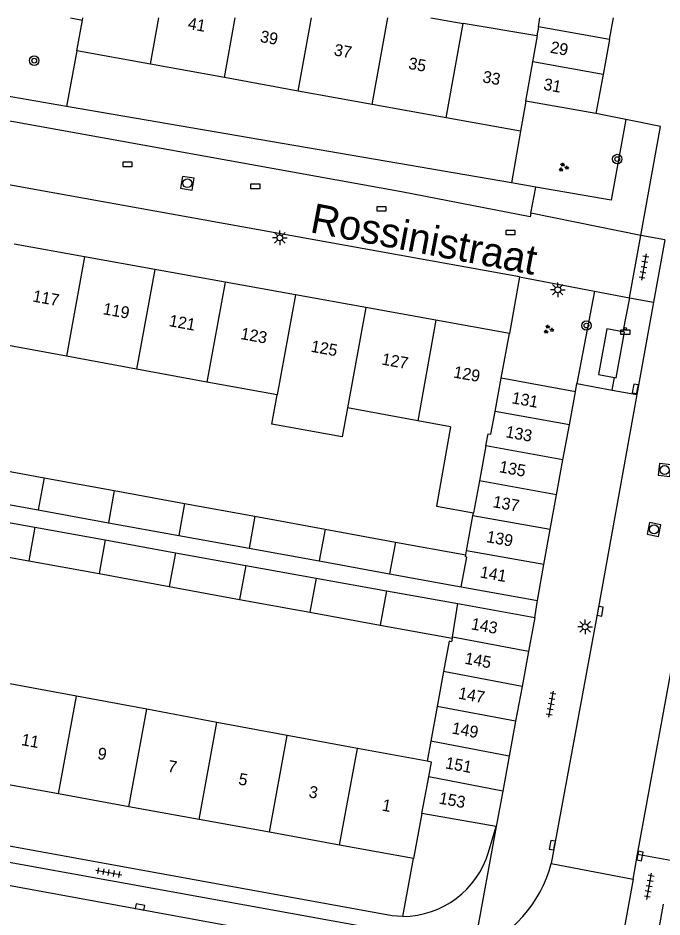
# Model space of a CAD drawing. Extents: x 132999 to 136000, y 398499 to 400501.
# Drawn here: x 133551.6 to 133606, y 400424.1 to 400500 of the extents above; entities that cross this region are included whole.
import ezdxf

# ---------------------------------------------------------------- set-up
doc = ezdxf.new("R2010")
doc.units = 0
for name, color, linetype in [('gg-afsc-erfafscheiding', 7, 'Continuous'), ('gg-anno-huisnummerreeks BGT', 7, 'Continuous'), ('gg-anno-openbare ruimte label', 7, 'Continuous'), ('gg-bbg-abri', 7, 'Continuous'), ('gg-bbg-bijgebouw', 7, 'Continuous'), ('gg-bbg-gedigitaliseerde bebouwing', 7, 'Continuous'), ('gg-bbg-gedigitaliseerde bijgebouw', 7, 'Continuous'), ('gg-bbg-hoofdgebouw', 7, 'Continuous'), ('gg-bbg-tussenscheiding', 7, 'Continuous'), ('gg-knt-verharding', 7, 'Continuous'), ('gg-knt-verharding nz', 7, 'Continuous'), ('gt-grn-groengrens', 7, 'Continuous'), ('gt-grn-vlakafsluiter', 7, 'Continuous'), ('gt-grn-weggrens', 7, 'Continuous'), ('gt-symb-afvalbak', 7, 'Continuous'), ('gt-symb-boom', 7, 'Continuous'), ('gt-symb-groenvak', 7, 'Continuous'), ('gt-symb-kolk', 7, 'Continuous'), ('gt-symb-kolk center center', 7, 'Continuous'), ('gt-symb-lichtmast', 7, 'Continuous'), ('gt-symb-rioolschacht', 7, 'Continuous'), ('gt-symb-tegel verharding', 7, 'Continuous')]:
    doc.layers.add(name, color=color, linetype=linetype)

# ---------------------------------------------------------------- blocks, each defined once
blk = doc.blocks.new('gt0-TEG1')
at = {"layer": 'gt-symb-tegel verharding'}
for p, q in [((-1.125, 0), (1.125, 0)), ((-0.9, -0.25), (-0.9, 0.25)), ((-0.45, -0.25), (-0.45, 0.25)), ((0, -0.25), (0, 0.25)), ((0.45, -0.25), (0.45, 0.25)), ((0.9, -0.25), (0.9, 0.25))]:
    blk.add_line(p, q, dxfattribs=at)
blk = doc.blocks.new('gt0-KOLK')
at = {"layer": 'gt-symb-kolk'}
blk.add_lwpolyline([(0, 0), (0.375, 0), (0.375, 0.4), (-0.375, 0.4), (-0.375, 0), (0, 0)], dxfattribs=at)
blk = doc.blocks.new('gt0-LMAST')
at = {"layer": 'gt-symb-lichtmast'}
for p, q in [((-0.182, 0.173), (-0.447, 0.438)), ((-0.005, 0.246), (-0.005, 0.621)), ((0.172, 0.173), (0.437, 0.438)), ((-0.255, -0.004), (-0.63, -0.004)), ((-0.182, -0.181), (-0.447, -0.446)), ((-0.005, -0.254), (-0.005, -0.629)), ((0.437, -0.446), (0.172, -0.181)), ((0.245, -0.004), (0.62, -0.004))]:
    blk.add_line(p, q, dxfattribs=at)
blk.add_circle((-0.005, -0.004), 0.25, dxfattribs=at)
blk = doc.blocks.new('gt0-RS')
at = {"layer": 'gt-symb-rioolschacht'}
blk.add_lwpolyline([(-0.5, -0.5), (0.5, -0.5), (0.5, 0.5), (-0.5, 0.5)], close=True, dxfattribs=at)
blk.add_circle((0, 0), 0.375, dxfattribs=at)
blk = doc.blocks.new('gt0-KOLKCC')
at = {"layer": 'gt-symb-kolk center center'}
blk.add_lwpolyline([(-0.375, 0.2), (0.375, 0.2), (0.375, -0.2), (-0.375, -0.2)], close=True, dxfattribs=at)
blk = doc.blocks.new('gt0-GRVAK')
at = {"layer": 'gt-symb-groenvak'}
for p, q in [((-0.11, 0.189), (-0.228, 0.24)), ((-0.182, 0.153), (0.088, 0.153)), ((-0.091, 0.211), (-0.156, 0.322)), ((-0.047, 0.214), (-0.047, 0.393)), ((-0.004, 0.211), (0.061, 0.322)), ((0.015, 0.189), (0.133, 0.24)), ((0.262, -0.052), (0.197, 0.059)), ((0.305, -0.049), (0.305, 0.13)), ((0.349, -0.052), (0.414, 0.059)), ((-0.245, -0.228), (-0.363, -0.177)), ((-0.318, -0.264), (-0.047, -0.264)), ((-0.226, -0.206), (-0.291, -0.095)), ((-0.183, -0.203), (-0.183, -0.024)), ((-0.139, -0.206), (-0.074, -0.095)), ((-0.12, -0.228), (-0.002, -0.177)), ((0.243, -0.074), (0.125, -0.023)), ((0.17, -0.11), (0.441, -0.11)), ((0.368, -0.074), (0.486, -0.023))]:
    blk.add_line(p, q, dxfattribs=at)
blk = doc.blocks.new('gt0-BOOM')
at = {"layer": 'gt-symb-boom'}
for radius in [0.4, 0.2]:
    blk.add_circle((0, 0), radius, dxfattribs=at)
blk = doc.blocks.new('gt0-ABAK')
at = {"layer": 'gt-symb-afvalbak'}
blk.add_lwpolyline([(0.375, -0.5), (-0.375, -0.5), (-0.375, -0.1), (0.375, -0.1)], close=True, dxfattribs=at)
blk.add_circle((0, 0), 0.1, dxfattribs=at)

msp = doc.modelspace()

# ---------------------------------------------------------------- linework, layer by layer
at = {"layer": 'gg-afsc-erfafscheiding'}
for p, q in [((133556.54, 400497.22), (133555.67, 400492.525)), ((133584.096, 400424.113), (133584.99, 400429.01))]:
    msp.add_line(p, q, dxfattribs=at)
at = {"layer": 'gg-bbg-abri'}
for points in [[(133602.694, 400473.494), (133601.332, 400473.743), (133600.622, 400469.874), (133601.979, 400469.636)], [(133601.979, 400469.636), (133602.112, 400469.613), (133602.817, 400473.471), (133602.694, 400473.494)]]:
    msp.add_lwpolyline(points, dxfattribs=at)
at = {"layer": 'gg-bbg-bijgebouw'}
for p, q in [((133556.003, 400500), (133557.02, 400499.81)), ((133601.561, 400498.178), (133601.897, 400500)), ((133601.561, 400498.178), (133601.017, 400495.225)), ((133601.017, 400495.225), (133600.41, 400491.93)), ((133600.41, 400491.93), (133594.5, 400492.96)), ((133598.67, 400468.42), (133592.41, 400469.59)), ((133598.163, 400465.638), (133598.67, 400468.42)), ((133597.625, 400462.685), (133598.163, 400465.638)), ((133597.087, 400459.733), (133597.625, 400462.685)), ((133596.549, 400456.78), (133597.087, 400459.733)), ((133596.012, 400453.828), (133596.549, 400456.78)), ((133595.46, 400450.8), (133596.012, 400453.828)), ((133595.24, 400449.36), (133594.71, 400446.49)), ((133594.71, 400446.49), (133594.166, 400443.544)), ((133594.166, 400443.544), (133593.621, 400440.597)), ((133593.621, 400440.597), (133593.077, 400437.651)), ((133593.077, 400437.651), (133592.533, 400434.704)), ((133592.533, 400434.704), (133591.98, 400431.71)), ((133591.98, 400431.71), (133585.7, 400432.8))]:
    msp.add_line(p, q, dxfattribs=at)
at = {"layer": 'gg-bbg-gedigitaliseerde bebouwing'}
for p, q in [((133586.458, 400500), (133589.18, 400499.546)), ((133595.426, 400498.505), (133589.18, 400499.546)), ((133555.667, 400471.436), (133549.73, 400472.528)), ((133561.604, 400470.343), (133555.667, 400471.436)), ((133567.542, 400469.251), (133561.604, 400470.343)), ((133573.479, 400468.158), (133567.542, 400469.251)), ((133585.354, 400465.973), (133579.416, 400467.066)), ((133588.128, 400465.463), (133585.354, 400465.973)), ((133590.015, 400457.952), (133590.063, 400458.212)), ((133589.407, 400454.649), (133589.472, 400455)), ((133556.523, 400442.704), (133550.589, 400443.805)), ((133562.457, 400441.604), (133556.523, 400442.704)), ((133568.39, 400440.504), (133562.457, 400441.604)), ((133574.324, 400439.404), (133568.39, 400440.504)), ((133580.257, 400438.304), (133574.324, 400439.404)), ((133586.137, 400437.214), (133580.257, 400438.304))]:
    msp.add_line(p, q, dxfattribs=at)
for points in [[(133579.416, 400467.066), (133578.977, 400464.622), (133573.036, 400465.689), (133573.479, 400468.158)], [(133588.128, 400465.463), (133586.927, 400458.775), (133590.063, 400458.212)]]:
    msp.add_lwpolyline(points, dxfattribs=at)
at = {"layer": 'gg-bbg-gedigitaliseerde bijgebouw'}
for p, q in [((133595.551, 400499.259), (133595.675, 400500)), ((133595.551, 400499.259), (133595.426, 400498.505)), ((133547.843, 400462.252), (133553.78, 400461.166)), ((133553.78, 400461.166), (133559.717, 400460.08)), ((133559.717, 400460.08), (133565.655, 400458.994)), ((133547.341, 400459.522), (133553.28, 400458.446)), ((133565.655, 400458.994), (133571.593, 400457.908)), ((133547.071, 400458.05), (133553.01, 400456.978)), ((133553.28, 400458.446), (133559.219, 400457.369)), ((133571.593, 400457.908), (133577.53, 400456.822)), ((133589.472, 400455), (133590.015, 400457.952)), ((133559.219, 400457.369), (133565.159, 400456.293)), ((133553.01, 400456.978), (133558.95, 400455.907)), ((133565.159, 400456.293), (133571.097, 400455.216)), ((133577.53, 400456.822), (133583.468, 400455.735)), ((133558.95, 400455.907), (133564.891, 400454.835)), ((133583.468, 400455.735), (133589.407, 400454.649)), ((133546.554, 400455.238), (133552.491, 400454.152)), ((133564.891, 400454.835), (133570.83, 400453.764)), ((133571.097, 400455.216), (133577.037, 400454.139)), ((133552.491, 400454.152), (133558.428, 400453.066)), ((133577.037, 400454.139), (133582.976, 400453.063)), ((133570.83, 400453.764), (133576.77, 400452.692)), ((133558.428, 400453.066), (133564.365, 400451.979)), ((133576.77, 400452.692), (133582.71, 400451.62)), ((133582.976, 400453.063), (133589.033, 400451.965)), ((133564.365, 400451.979), (133570.302, 400450.893)), ((133589.033, 400451.965), (133595.46, 400450.8)), ((133582.71, 400451.62), (133588.749, 400450.531)), ((133570.302, 400450.893), (133576.239, 400449.807)), ((133588.749, 400450.531), (133595.24, 400449.36)), ((133576.239, 400449.807), (133582.176, 400448.721)), ((133582.176, 400448.721), (133588.267, 400447.607)), ((133587.543, 400444.8), (133586.997, 400441.854)), ((133586.997, 400441.854), (133586.451, 400438.908)), ((133586.451, 400438.908), (133586.137, 400437.214))]:
    msp.add_line(p, q, dxfattribs=at)
msp.add_lwpolyline([(133588.267, 400447.607), (133588.22, 400447.318), (133588.017, 400447.356), (133587.543, 400444.8)], dxfattribs=at)
at = {"layer": 'gg-bbg-hoofdgebouw'}
for p, q in [((133556.54, 400497.22), (133557.02, 400499.81)), ((133562.77, 400496.092), (133556.54, 400497.22)), ((133569.016, 400494.962), (133562.77, 400496.092)), ((133575.26, 400493.832), (133569.016, 400494.962)), ((133581.504, 400492.701), (133575.26, 400493.832)), ((133587.749, 400491.571), (133581.504, 400492.701)), ((133594.5, 400492.96), (133594.05, 400490.43)), ((133594.05, 400490.43), (133587.749, 400491.571)), ((133557.19, 400479.831), (133551.249, 400480.903)), ((133563.131, 400478.759), (133557.19, 400479.831)), ((133569.072, 400477.686), (133563.131, 400478.759)), ((133575.013, 400476.614), (133569.072, 400477.686)), ((133580.954, 400475.542), (133575.013, 400476.614)), ((133586.895, 400474.47), (133580.954, 400475.542)), ((133593.1, 400473.35), (133586.895, 400474.47)), ((133592.41, 400469.59), (133593.1, 400473.35)), ((133555.003, 400434.454), (133549.066, 400435.531)), ((133560.941, 400433.376), (133555.003, 400434.454)), ((133566.88, 400432.298), (133560.941, 400433.376)), ((133585.7, 400432.8), (133584.99, 400429.01)), ((133572.817, 400431.22), (133566.88, 400432.298)), ((133578.755, 400430.142), (133572.817, 400431.22)), ((133584.99, 400429.01), (133578.755, 400430.142))]:
    msp.add_line(p, q, dxfattribs=at)
at = {"layer": 'gg-bbg-tussenscheiding'}
for p, q in [((133557.02, 400499.81), (133557.055, 400500)), ((133562.77, 400496.092), (133563.472, 400500)), ((133569.016, 400494.962), (133569.92, 400500)), ((133575.26, 400493.832), (133576.367, 400500)), ((133581.504, 400492.701), (133582.814, 400500)), ((133587.749, 400491.571), (133589.18, 400499.546)), ((133601.561, 400498.178), (133595.551, 400499.259)), ((133594.5, 400492.96), (133595.092, 400496.288)), ((133601.017, 400495.225), (133595.092, 400496.288)), ((133557.19, 400479.831), (133555.667, 400471.436)), ((133563.131, 400478.759), (133561.604, 400470.343)), ((133569.072, 400477.686), (133567.542, 400469.251)), ((133575.013, 400476.614), (133573.479, 400468.158)), ((133580.954, 400475.542), (133579.416, 400467.066)), ((133586.895, 400474.47), (133585.354, 400465.973)), ((133591.891, 400466.763), (133592.41, 400469.59)), ((133598.163, 400465.638), (133591.891, 400466.763)), ((133591.102, 400463.855), (133590.559, 400460.903)), ((133597.625, 400462.685), (133591.102, 400463.855)), ((133553.78, 400461.166), (133553.28, 400458.446)), ((133590.559, 400460.903), (133590.063, 400458.212)), ((133597.087, 400459.733), (133590.559, 400460.903)), ((133559.717, 400460.08), (133559.219, 400457.369)), ((133565.655, 400458.994), (133565.159, 400456.293)), ((133571.593, 400457.908), (133571.097, 400455.216)), ((133596.549, 400456.78), (133590.015, 400457.952)), ((133553.01, 400456.978), (133552.491, 400454.152)), ((133577.53, 400456.822), (133577.037, 400454.139)), ((133558.95, 400455.907), (133558.428, 400453.066)), ((133583.468, 400455.735), (133582.976, 400453.063)), ((133564.891, 400454.835), (133564.365, 400451.979)), ((133596.012, 400453.828), (133589.472, 400455)), ((133570.83, 400453.764), (133570.302, 400450.893)), ((133576.77, 400452.692), (133576.239, 400449.807)), ((133582.71, 400451.62), (133582.176, 400448.721)), ((133588.284, 400447.709), (133588.749, 400450.531)), ((133588.267, 400447.607), (133588.284, 400447.709)), ((133594.71, 400446.49), (133588.284, 400447.709)), ((133594.166, 400443.544), (133587.543, 400444.8)), ((133555.003, 400434.454), (133556.523, 400442.704)), ((133593.621, 400440.597), (133586.997, 400441.854)), ((133560.941, 400433.376), (133562.457, 400441.604)), ((133566.88, 400432.298), (133568.39, 400440.504)), ((133572.817, 400431.22), (133574.324, 400439.404)), ((133593.077, 400437.651), (133586.451, 400438.908)), ((133578.755, 400430.142), (133580.257, 400438.304)), ((133585.7, 400432.8), (133586.279, 400435.89)), ((133592.533, 400434.704), (133586.279, 400435.89))]:
    msp.add_line(p, q, dxfattribs=at)
for points in [[(133595.092, 400496.288), (133595.485, 400498.495), (133595.426, 400498.505)], [(133591.102, 400463.855), (133591.291, 400464.881), (133591.538, 400464.836), (133591.891, 400466.763)], [(133589.033, 400451.965), (133589.488, 400454.469), (133589.378, 400454.489), (133589.407, 400454.649)], [(133586.279, 400435.89), (133586.514, 400437.144), (133586.137, 400437.214)]]:
    msp.add_lwpolyline(points, dxfattribs=at)
at = {"layer": 'gg-knt-verharding'}
for p, q in [((133555.67, 400492.525), (133549.82, 400493.53)), ((133593.273, 400486.063), (133555.67, 400492.525)), ((133602.944, 400491.423), (133600.41, 400491.93)), ((133593.951, 400478.131), (133548.521, 400486.326)), ((133595.33, 400485.71), (133593.273, 400486.063)), ((133594.9, 400483.5), (133595.33, 400485.71)), ((133604.2, 400481.632), (133594.9, 400483.5)), ((133606.229, 400481.263), (133605.272, 400476.003)), ((133593.951, 400478.131), (133600.282, 400476.93)), ((133600.282, 400476.93), (133603.237, 400476.37)), ((133603.237, 400476.37), (133602.694, 400473.494)), ((133605.272, 400476.003), (133603.861, 400468.183)), ((133601.79, 400468.557), (133601.979, 400469.636)), ((133598.67, 400468.42), (133598.8, 400469.117)), ((133598.8, 400469.117), (133601.79, 400468.557)), ((133603.932, 400429.363), (133607.182, 400447.171)), ((133591.333, 400429.538), (133591.98, 400431.71)), ((133603.549, 400427.267), (133603.932, 400429.363)), ((133596.636, 400428.583), (133603.549, 400427.267)), ((133603.549, 400427.267), (133599.429, 400404.297)), ((133606.083, 400425.161), (133602.684, 400406.276))]:
    msp.add_line(p, q, dxfattribs=at)
for points in [[(133604.2, 400481.632), (133605.876, 400490.837), (133602.944, 400491.423)], [(133603.861, 400468.183), (133600.567, 400449.923), (133596.636, 400428.583)], [(133584.096, 400424.113), (133583.2, 400424.15), (133528.973, 400434.015)], [(133582.081, 400423.01), (133540.557, 400430.513), (133539.212, 400428.827)]]:
    msp.add_lwpolyline(points, dxfattribs=at)
for centre, radius, start, end in [((133584.054, 400431.709), 7.596, 270.31782, 343.3941), ((133586.02, 400431.387), 10.98, 291.58301, 345.20275)]:
    msp.add_arc(centre, radius, start, end, dxfattribs=at)
at = {"layer": 'gg-knt-verharding nz'}
for p, q in [((133603.237, 400476.37), (133605.272, 400476.003)), ((133601.79, 400468.557), (133603.861, 400468.183)), ((133603.932, 400429.363), (133606.722, 400428.854)), ((133582.495, 400420.93), (133539.212, 400428.827))]:
    msp.add_line(p, q, dxfattribs=at)
msp.add_lwpolyline([(133594.9, 400483.5), (133594.84, 400483.193), (133583.972, 400485.308), (133549.459, 400491.529)], dxfattribs=at)
at = {"layer": 'gt-grn-groengrens'}
msp.add_line((133600.282, 400476.93), (133598.8, 400469.117), dxfattribs=at)
msp.add_lwpolyline([(133602.944, 400491.423), (133601.693, 400484.618), (133595.33, 400485.71)], dxfattribs=at)
at = {"layer": 'gt-grn-vlakafsluiter'}
for p, q in [((133594.05, 400490.43), (133593.273, 400486.063)), ((133593.951, 400478.131), (133593.1, 400473.35))]:
    msp.add_line(p, q, dxfattribs=at)
at = {"layer": 'gt-grn-weggrens'}
for p, q in [((133603.237, 400476.37), (133604.2, 400481.632)), ((133606.229, 400481.263), (133604.2, 400481.632)), ((133595.24, 400449.36), (133595.46, 400450.8)), ((133591.98, 400431.71), (133590.059, 400421.177))]:
    msp.add_line(p, q, dxfattribs=at)

# ---------------------------------------------------------------- block references
at = {"layer": 'gt-symb-afvalbak'}
msp.add_blockref('gt0-ABAK', (133602.886, 400473.753), dxfattribs=at)
at = {"layer": 'gt-symb-boom', "rotation": 80.33049474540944}
msp.add_blockref('gt0-BOOM', (133552.946, 400496.395), dxfattribs=at)
at = {"layer": 'gt-symb-boom'}
for p in [(133602.208, 400488.083), (133599.611, 400474.023)]:
    msp.add_blockref('gt0-BOOM', p, dxfattribs=at)
at = {"layer": 'gt-symb-groenvak'}
for p in [(133597.657, 400487.383), (133596.396, 400473.697)]:
    msp.add_blockref('gt0-GRVAK', p, dxfattribs=at)
at = {"layer": 'gt-symb-kolk'}
for p, rotation in [((133603.932, 400468.637), 79.69002960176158), ((133600.567, 400449.923), -100.19720557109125), ((133596.918, 400430.093), 79.56697526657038), ((133603.93, 400429.253), -100.83791044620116), ((133561.852, 400424.713), -10.253598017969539)]:
    msp.add_blockref('gt0-KOLK', p, dxfattribs=dict(at, rotation=rotation))
at = {"layer": 'gt-symb-kolk center center'}
for p in [(133560.832, 400487.636), (133571.639, 400485.782), (133582.292, 400483.882), (133593.188, 400481.875)]:
    msp.add_blockref('gt0-KOLKCC', p, dxfattribs=at)
at = {"layer": 'gt-symb-lichtmast'}
for p in [(133573.704, 400481.434), (133597.188, 400477.048), (133599.503, 400448.572)]:
    msp.add_blockref('gt0-LMAST', p, dxfattribs=at)
at = {"layer": 'gt-symb-rioolschacht'}
for p, rotation in [((133565.892, 400486.044), -9.26452398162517), ((133606.219, 400461.814), -6.428747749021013), ((133605.317, 400456.804), 168.70129979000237)]:
    msp.add_blockref('gt0-RS', p, dxfattribs=dict(at, rotation=rotation))
at = {"layer": 'gt-symb-tegel verharding'}
for p, rotation in [((133604.465, 400478.974), -100.3663226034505), ((133596.622, 400442.043), 79.51061018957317), ((133559.25, 400427.816), -10.30997039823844), ((133604.909, 400426.658), 79.51061018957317)]:
    msp.add_blockref('gt0-TEG1', p, dxfattribs=dict(at, rotation=rotation))

# ---------------------------------------------------------------- texts
at = {"layer": 'gg-anno-huisnummerreeks BGT'}
for s, rotation, p in [('41', 349.7, (133565.875, 400499.088)), ('39', 349.7, (133571.98, 400497.983)), ('29', 349.6, (133596.5, 400497.074)), ('37', 349.7, (133578.22, 400496.853)), ('35', 349.7, (133584.504, 400495.716)), ('33', 349.7, (133590.778, 400494.58)), ('31', 349.6, (133595.925, 400493.95)), ('117', 349.7, (133552.765, 400476.058)), ('119', 349.7, (133558.702, 400474.987)), ('121', 349.7, (133564.286, 400473.978)), ('123', 349.7, (133570.333, 400472.887)), ('125', 349.7, (133576.274, 400471.815)), ('127', 349.7, (133582.255, 400470.736)), ('129', 349.7, (133588.323, 400469.641)), ('131', 349.7, (133593.244, 400467.462)), ('133', 349.7, (133592.722, 400464.594)), ('135', 349.7, (133592.184, 400461.642)), ('137', 349.7, (133591.646, 400458.689)), ('139', 349.7, (133591.108, 400455.736)), ('141', 349.7, (133590.564, 400452.747)), ('143', 349.5, (133589.805, 400448.371)), ('145', 349.5, (133589.268, 400445.463)), ('147', 349.5, (133588.723, 400442.518)), ('149', 349.5, (133588.179, 400439.57)), ('11', 349.7, (133551.804, 400438.592)), ('9', 349.7, (133558.238, 400437.424)), ('7', 349.7, (133564.172, 400436.346)), ('151', 349.5, (133587.634, 400436.624)), ('5', 349.7, (133570.15, 400435.261)), ('3', 349.7, (133576.088, 400434.183)), ('153', 349.5, (133587.086, 400433.654)), ('1', 349.7, (133582.279, 400433.059))]:
    msp.add_text(s, height=1, rotation=rotation, dxfattribs=at).set_placement(p)
at = {"layer": 'gg-anno-openbare ruimte label'}
msp.add_text('Rossinistraat', height=2.5, rotation=349.2, dxfattribs=at).set_placement((133576.168, 400481.915))

doc.saveas('drawing.dxf')
